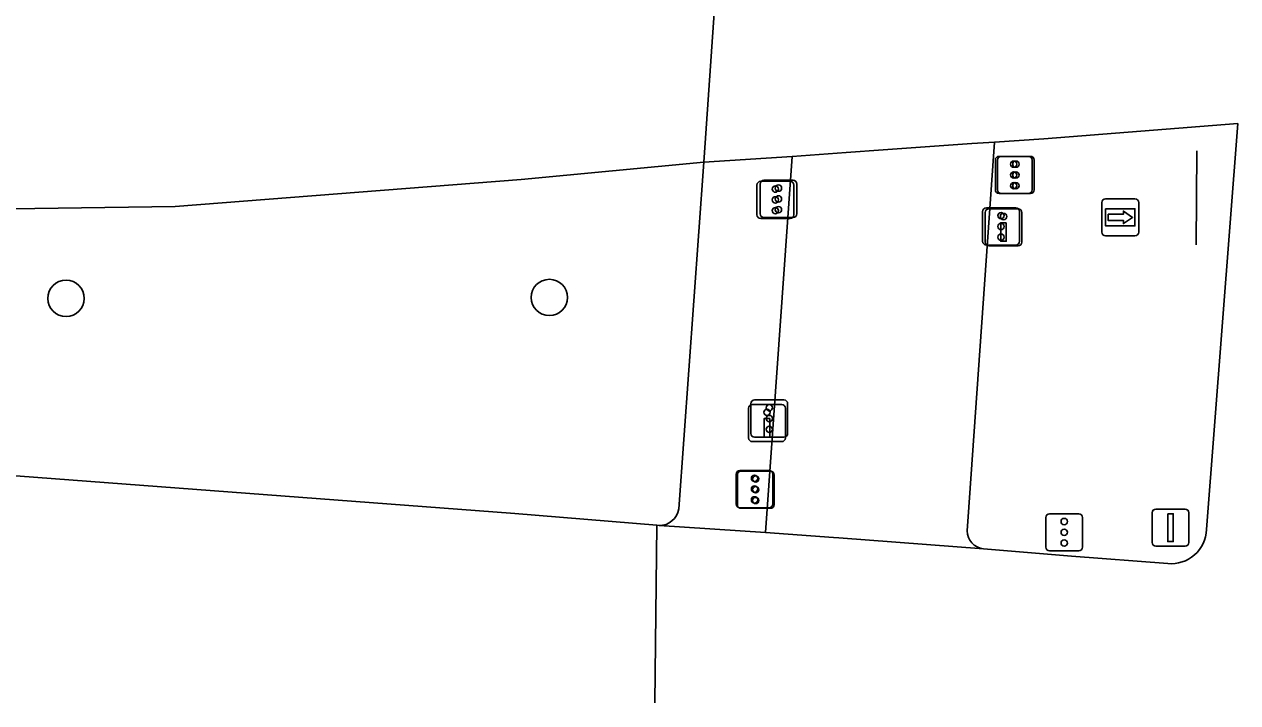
# Model space of a CAD drawing. Extents: x 160732 to 162105, y 387428 to 388479.
# Drawn here: x 161952.92 to 161985.57, y 387432.17 to 387450.43 of the extents above; entities that cross this region are included whole.
import ezdxf

# ---------------------------------------------------------------- set-up
doc = ezdxf.new("R2010")
doc.units = 0
for name, color, linetype in [('IMGEO_Boom', 7, 'Continuous'), ('IMGEO_Drukknoppaal', 7, 'Continuous'), ('IMGEO_Fietspad_open', 7, 'Continuous'), ('IMGEO_Hek', 7, 'Continuous'), ('IMGEO_Rijbaan_lokaal_gesloten', 7, 'Continuous'), ('IMGEO_Verkeersbordpaal', 7, 'Continuous'), ('IMGEO_Verkeersregelinstallatiepaal', 7, 'Continuous'), ('IMGEO_Voetpad_open', 7, 'Continuous'), ('IMGEO_Wegwijzer', 7, 'Continuous')]:
    doc.layers.add(name, color=color, linetype=linetype)

msp = doc.modelspace()

# ---------------------------------------------------------------- linework, layer by layer
at = {"layer": 'IMGEO_Boom'}
for centre in [(161954.044, 387443.056), (161967.05, 387443.08)]:
    msp.add_circle(centre, 0.489, dxfattribs=at)
at = {"layer": 'IMGEO_Drukknoppaal'}
for p, q in [((161978.776, 387444.568), (161978.776, 387445.368)), ((161978.776, 387445.368), (161978.776, 387444.568)), ((161978.876, 387445.468), (161979.666, 387445.468)), ((161979.666, 387445.468), (161978.876, 387445.468)), ((161979.766, 387445.368), (161979.766, 387444.568)), ((161979.766, 387444.568), (161979.766, 387445.368)), ((161979.666, 387444.468), (161978.876, 387444.468)), ((161978.876, 387444.468), (161979.666, 387444.468)), ((161972.411, 387439.3), (161972.411, 387440.1)), ((161972.411, 387440.1), (161972.411, 387439.3)), ((161972.511, 387440.2), (161973.301, 387440.2)), ((161973.301, 387440.2), (161972.511, 387440.2)), ((161973.401, 387440.1), (161973.401, 387439.3)), ((161973.401, 387439.3), (161973.401, 387440.1)), ((161973.301, 387439.2), (161972.511, 387439.2)), ((161972.511, 387439.2), (161973.301, 387439.2))]:
    msp.add_line(p, q, dxfattribs=at)
for points in [[(161979.346, 387445.093), (161979.346, 387444.593), (161979.196, 387444.593), (161979.196, 387445.093), (161979.346, 387445.093)], [(161972.981, 387439.825), (161972.981, 387439.325), (161972.831, 387439.325), (161972.831, 387439.825), (161972.981, 387439.825)]]:
    msp.add_lwpolyline(points, dxfattribs=at)
for centre in [(161979.271, 387445.258), (161972.906, 387439.99)]:
    msp.add_circle(centre, 0.085, dxfattribs=at)
for centre, start, end in [((161978.876, 387445.368), 90, 180), ((161978.876, 387445.368), 90, 180), ((161979.666, 387445.368), 0, 90), ((161979.666, 387445.368), 360, 90), ((161978.876, 387444.568), 180, 270), ((161978.876, 387444.568), 180, 270), ((161979.666, 387444.568), 270, 0), ((161979.666, 387444.568), 270, 0), ((161972.511, 387440.1), 90, 180), ((161972.511, 387440.1), 90, 180), ((161973.301, 387440.1), 0, 90), ((161973.301, 387440.1), 360, 90), ((161972.511, 387439.3), 180, 270), ((161972.511, 387439.3), 180, 270), ((161973.301, 387439.3), 270, 0), ((161973.301, 387439.3), 270, 0)]:
    msp.add_arc(centre, 0.1, start, end, dxfattribs=at)
at = {"layer": 'IMGEO_Fietspad_open'}
for points in [[(161979.025, 387447.264), (161978.291, 387436.803)], [(161972.864, 387436.759), (161973.587, 387446.876)]]:
    msp.add_lwpolyline(points, dxfattribs=at)
msp.add_arc((161978.775, 387436.8), 0.484, 179.5863, 265.2421, dxfattribs=at)
at = {"layer": 'IMGEO_Hek'}
msp.add_lwpolyline([(161984.451, 387444.496), (161984.474, 387447.023)], dxfattribs=at)
at = {"layer": 'IMGEO_Rijbaan_lokaal_gesloten'}
for points in [[(161971.21, 387446.725), (161971.601, 387452.424)], [(161979.025, 387447.264), (161980.359, 387447.353), (161985.573, 387447.76), (161984.731, 387436.832)], [(161973.587, 387446.876), (161975.037, 387446.98), (161976.033, 387447.052), (161978.416, 387447.224), (161979.025, 387447.264)], [(161971.21, 387446.725), (161973.587, 387446.876)], [(161882.662, 387444.469), (161956.978, 387445.529), (161966.292, 387446.256), (161971.21, 387446.725)], [(161969.94, 387436.949), (161966.122, 387437.267), (161882.687, 387443.56)], [(161969.89, 387432.173), (161969.94, 387436.949)], [(161970.001, 387436.944), (161969.94, 387436.949)], [(161972.864, 387436.759), (161970.001, 387436.944)], [(161978.735, 387436.317), (161974.835, 387436.611), (161974.695, 387436.621), (161972.864, 387436.759)], [(161983.694, 387435.918), (161981.099, 387436.118), (161978.735, 387436.317)]]:
    msp.add_lwpolyline(points, dxfattribs=at)
msp.add_arc((161983.779, 387436.867), 0.953, 264.8801, 357.9051, dxfattribs=at)
at = {"layer": 'IMGEO_Verkeersbordpaal'}
for p, q in [((161983.368, 387437.386), (161984.158, 387437.386)), ((161984.158, 387437.386), (161983.368, 387437.386)), ((161983.268, 387436.486), (161983.268, 387437.286)), ((161983.268, 387437.286), (161983.268, 387436.486)), ((161984.258, 387437.286), (161984.258, 387436.486)), ((161984.258, 387436.486), (161984.258, 387437.286)), ((161984.158, 387436.386), (161983.368, 387436.386)), ((161983.368, 387436.386), (161984.158, 387436.386))]:
    msp.add_line(p, q, dxfattribs=at)
msp.add_lwpolyline([(161983.688, 387437.261), (161983.838, 387437.261), (161983.838, 387436.511), (161983.688, 387436.511), (161983.688, 387437.261)], dxfattribs=at)
for centre, start, end in [((161983.368, 387437.286), 90, 180), ((161983.368, 387437.286), 90, 180), ((161984.158, 387437.286), 0, 90), ((161984.158, 387437.286), 360, 90), ((161983.368, 387436.486), 180, 270), ((161983.368, 387436.486), 180, 270), ((161984.158, 387436.486), 270, 0), ((161984.158, 387436.486), 270, 0)]:
    msp.add_arc(centre, 0.1, start, end, dxfattribs=at)
at = {"layer": 'IMGEO_Verkeersregelinstallatiepaal'}
for p, q in [((161979.151, 387446.878), (161979.941, 387446.878)), ((161979.941, 387446.878), (161979.151, 387446.878)), ((161979.208, 387446.878), (161979.998, 387446.878)), ((161979.998, 387446.878), (161979.208, 387446.878)), ((161979.051, 387445.978), (161979.051, 387446.778)), ((161979.051, 387446.778), (161979.051, 387445.978)), ((161979.108, 387445.978), (161979.108, 387446.778)), ((161979.108, 387446.778), (161979.108, 387445.978)), ((161980.041, 387446.778), (161980.041, 387445.978)), ((161980.041, 387445.978), (161980.041, 387446.778)), ((161980.098, 387446.778), (161980.098, 387445.978)), ((161980.098, 387445.978), (161980.098, 387446.778)), ((161972.72, 387445.333), (161972.72, 387446.133)), ((161972.72, 387446.133), (161972.72, 387445.333)), ((161972.737, 387446.207), (161973.527, 387446.207)), ((161973.527, 387446.207), (161972.737, 387446.207)), ((161972.82, 387446.233), (161973.61, 387446.233)), ((161973.61, 387446.233), (161972.82, 387446.233)), ((161973.71, 387446.133), (161973.71, 387445.333)), ((161973.71, 387445.333), (161973.71, 387446.133)), ((161972.637, 387445.307), (161972.637, 387446.107)), ((161972.637, 387446.107), (161972.637, 387445.307)), ((161973.627, 387446.107), (161973.627, 387445.307)), ((161973.627, 387445.307), (161973.627, 387446.107)), ((161979.941, 387445.878), (161979.151, 387445.878)), ((161979.151, 387445.878), (161979.941, 387445.878)), ((161979.998, 387445.878), (161979.208, 387445.878)), ((161979.208, 387445.878), (161979.998, 387445.878)), ((161978.809, 387445.492), (161979.599, 387445.492)), ((161979.599, 387445.492), (161978.809, 387445.492)), ((161973.527, 387445.207), (161972.737, 387445.207)), ((161972.737, 387445.207), (161973.527, 387445.207)), ((161973.61, 387445.233), (161972.82, 387445.233)), ((161972.82, 387445.233), (161973.61, 387445.233)), ((161978.709, 387444.592), (161978.709, 387445.392)), ((161978.709, 387445.392), (161978.709, 387444.592)), ((161979.699, 387445.392), (161979.699, 387444.592)), ((161979.699, 387444.592), (161979.699, 387445.392)), ((161979.599, 387444.492), (161978.809, 387444.492)), ((161978.809, 387444.492), (161979.599, 387444.492)), ((161972.572, 387440.322), (161973.362, 387440.322)), ((161973.362, 387440.322), (161972.572, 387440.322)), ((161972.472, 387439.422), (161972.472, 387440.222)), ((161972.472, 387440.222), (161972.472, 387439.422)), ((161973.462, 387440.222), (161973.462, 387439.422)), ((161973.462, 387439.422), (161973.462, 387440.222)), ((161973.362, 387439.322), (161972.572, 387439.322)), ((161972.572, 387439.322), (161973.362, 387439.322)), ((161972.075, 387437.523), (161972.075, 387438.323)), ((161972.075, 387438.323), (161972.075, 387437.523)), ((161972.108, 387437.506), (161972.108, 387438.306)), ((161972.108, 387438.306), (161972.108, 387437.506)), ((161972.175, 387438.423), (161972.965, 387438.423)), ((161972.965, 387438.423), (161972.175, 387438.423)), ((161972.208, 387438.406), (161972.998, 387438.406)), ((161972.998, 387438.406), (161972.208, 387438.406)), ((161973.065, 387438.323), (161973.065, 387437.523)), ((161973.065, 387437.523), (161973.065, 387438.323)), ((161973.098, 387438.306), (161973.098, 387437.506)), ((161973.098, 387437.506), (161973.098, 387438.306)), ((161972.965, 387437.423), (161972.175, 387437.423)), ((161972.175, 387437.423), (161972.965, 387437.423)), ((161972.998, 387437.406), (161972.208, 387437.406)), ((161972.208, 387437.406), (161972.998, 387437.406)), ((161980.408, 387436.36), (161980.408, 387437.16)), ((161980.408, 387437.16), (161980.408, 387436.36)), ((161980.508, 387437.26), (161981.298, 387437.26)), ((161981.298, 387437.26), (161980.508, 387437.26)), ((161981.398, 387437.16), (161981.398, 387436.36)), ((161981.398, 387436.36), (161981.398, 387437.16)), ((161981.298, 387436.26), (161980.508, 387436.26)), ((161980.508, 387436.26), (161981.298, 387436.26))]:
    msp.add_line(p, q, dxfattribs=at)
for centre in [(161979.546, 387446.668), (161979.546, 387446.378), (161979.603, 387446.668), (161979.603, 387446.378), (161979.546, 387446.088), (161979.603, 387446.088), (161973.132, 387445.997), (161973.215, 387446.023), (161973.215, 387445.733), (161973.132, 387445.707), (161973.132, 387445.417), (161973.215, 387445.443), (161979.204, 387445.282), (161979.204, 387444.992), (161979.204, 387444.702), (161972.967, 387440.112), (161972.967, 387439.822), (161972.967, 387439.532), (161972.57, 387438.213), (161972.57, 387437.923), (161972.603, 387438.196), (161972.603, 387437.906), (161972.57, 387437.633), (161972.603, 387437.616), (161980.903, 387437.05), (161980.903, 387436.76), (161980.903, 387436.47)]:
    msp.add_circle(centre, 0.085, dxfattribs=at)
for centre, start, end in [((161979.151, 387446.778), 90, 180), ((161979.151, 387446.778), 90, 180), ((161979.208, 387446.778), 90, 180), ((161979.208, 387446.778), 90, 180), ((161979.941, 387446.778), 0, 90), ((161979.941, 387446.778), 360, 90), ((161979.998, 387446.778), 0, 90), ((161979.998, 387446.778), 360, 90), ((161972.737, 387446.107), 90, 180), ((161972.737, 387446.107), 90, 180), ((161972.82, 387446.133), 90, 180), ((161972.82, 387446.133), 90, 180), ((161973.527, 387446.107), 0, 90), ((161973.527, 387446.107), 360, 90), ((161973.61, 387446.133), 0, 90), ((161973.61, 387446.133), 360, 90), ((161979.151, 387445.978), 180, 270), ((161979.151, 387445.978), 180, 270), ((161979.208, 387445.978), 180, 270), ((161979.208, 387445.978), 180, 270), ((161979.941, 387445.978), 270, 0), ((161979.941, 387445.978), 270, 0), ((161979.998, 387445.978), 270, 0), ((161979.998, 387445.978), 270, 0), ((161978.809, 387445.392), 90, 180), ((161978.809, 387445.392), 90, 180), ((161979.599, 387445.392), 0, 90), ((161979.599, 387445.392), 360, 90), ((161972.737, 387445.307), 180, 270), ((161972.737, 387445.307), 180, 270), ((161972.82, 387445.333), 180, 270), ((161972.82, 387445.333), 180, 270), ((161973.527, 387445.307), 270, 0), ((161973.527, 387445.307), 270, 0), ((161973.61, 387445.333), 270, 0), ((161973.61, 387445.333), 270, 0), ((161978.809, 387444.592), 180, 270), ((161978.809, 387444.592), 180, 270), ((161979.599, 387444.592), 270, 0), ((161979.599, 387444.592), 270, 0), ((161972.572, 387440.222), 90, 180), ((161972.572, 387440.222), 90, 180), ((161973.362, 387440.222), 0, 90), ((161973.362, 387440.222), 360, 90), ((161972.572, 387439.422), 180, 270), ((161972.572, 387439.422), 180, 270), ((161973.362, 387439.422), 270, 0), ((161973.362, 387439.422), 270, 0), ((161972.175, 387438.323), 90, 180), ((161972.175, 387438.323), 90, 180), ((161972.208, 387438.306), 90, 180), ((161972.208, 387438.306), 90, 180), ((161972.965, 387438.323), 0, 90), ((161972.965, 387438.323), 360, 90), ((161972.998, 387438.306), 0, 90), ((161972.998, 387438.306), 360, 90), ((161972.175, 387437.523), 180, 270), ((161972.175, 387437.523), 180, 270), ((161972.208, 387437.506), 180, 270), ((161972.208, 387437.506), 180, 270), ((161972.965, 387437.523), 270, 0), ((161972.965, 387437.523), 270, 0), ((161972.998, 387437.506), 270, 0), ((161972.998, 387437.506), 270, 0), ((161980.508, 387437.16), 90, 180), ((161980.508, 387437.16), 90, 180), ((161981.298, 387437.16), 0, 90), ((161981.298, 387437.16), 360, 90), ((161980.508, 387436.36), 180, 270), ((161980.508, 387436.36), 180, 270), ((161981.298, 387436.36), 270, 0), ((161981.298, 387436.36), 270, 0)]:
    msp.add_arc(centre, 0.1, start, end, dxfattribs=at)
at = {"layer": 'IMGEO_Voetpad_open'}
msp.add_lwpolyline([(161970.53, 387437.389), (161971.21, 387446.725)], dxfattribs=at)
msp.add_arc((161970.015, 387437.464), 0.52, 268.4107, 351.731, dxfattribs=at)
at = {"layer": 'IMGEO_Wegwijzer'}
for p, q in [((161981.918, 387444.837), (161981.918, 387445.637)), ((161981.918, 387445.637), (161981.918, 387444.837)), ((161982.018, 387445.737), (161982.808, 387445.737)), ((161982.808, 387445.737), (161982.018, 387445.737)), ((161982.908, 387445.637), (161982.908, 387444.837)), ((161982.908, 387444.837), (161982.908, 387445.637)), ((161982.808, 387444.737), (161982.018, 387444.737)), ((161982.018, 387444.737), (161982.808, 387444.737))]:
    msp.add_line(p, q, dxfattribs=at)
for points in [[(161982.019, 387445.469), (161982.807, 387445.469), (161982.807, 387445.005), (161982.019, 387445.005), (161982.019, 387445.469)], [(161982.084, 387445.321), (161982.084, 387445.237), (161982.084, 387445.153), (161982.495, 387445.153), (161982.495, 387445.07), (161982.742, 387445.237), (161982.495, 387445.404), (161982.495, 387445.321), (161982.084, 387445.321)]]:
    msp.add_lwpolyline(points, dxfattribs=at)
for centre, start, end in [((161982.018, 387445.637), 90, 180), ((161982.018, 387445.637), 90, 180), ((161982.808, 387445.637), 0, 90), ((161982.808, 387445.637), 360, 90), ((161982.018, 387444.837), 180, 270), ((161982.018, 387444.837), 180, 270), ((161982.808, 387444.837), 270, 0), ((161982.808, 387444.837), 270, 0)]:
    msp.add_arc(centre, 0.1, start, end, dxfattribs=at)

doc.saveas('drawing.dxf')
